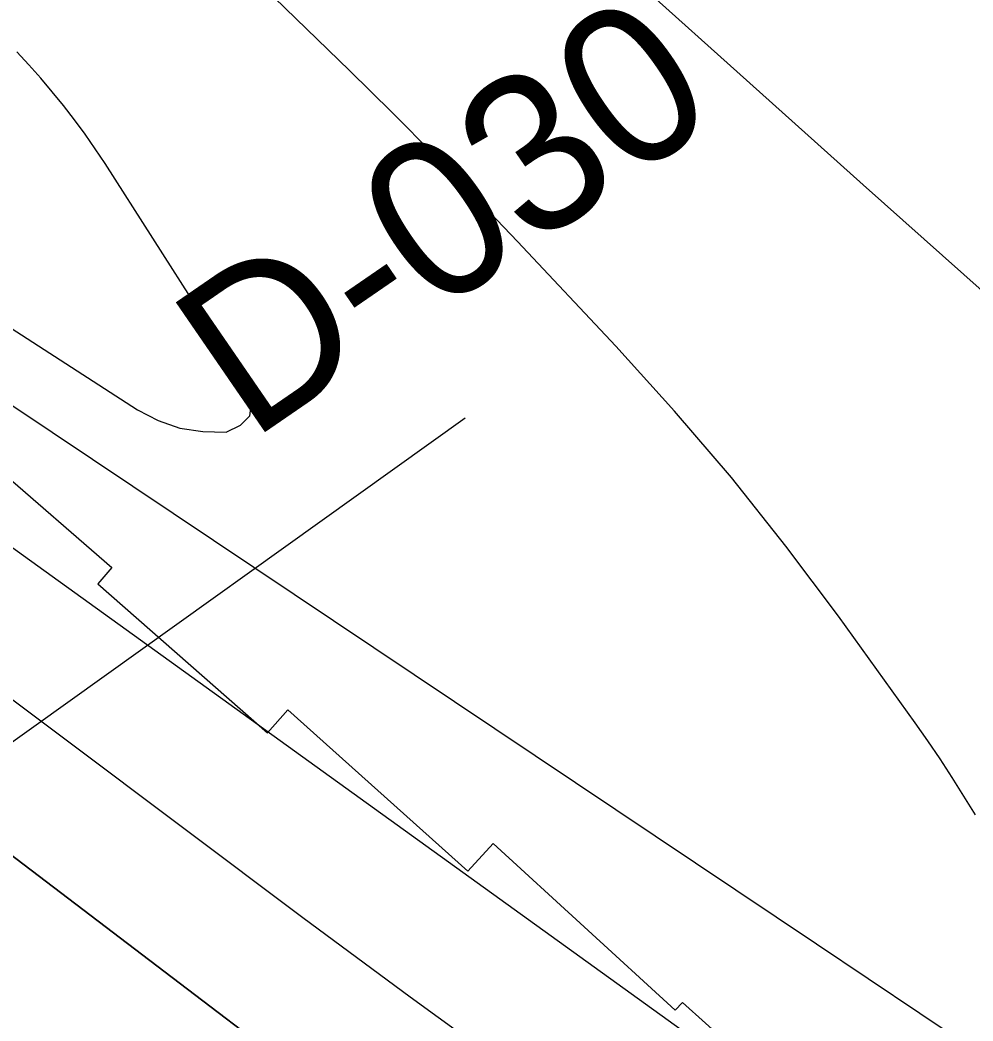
# Model space of a CAD drawing. Extents: x 3297772 to 3335630, y 634068 to 659439.
# Drawn here: x 3315749 to 3316251, y 648735 to 649262 of the extents above; entities that cross this region are included whole.
import ezdxf

# ---------------------------------------------------------------- set-up
doc = ezdxf.new("R2010")
doc.units = 0
for name, color, linetype in [('V-RIVR-EDGE', 7, 'Continuous'), ('V-RIVR-RANG', 7, 'Continuous'), ('V-RIVR-RANG-IDEN', 7, 'Continuous'), ('V-RRAP-RVMT', 7, 'Continuous'), ('V-TOPO-DPTH', 7, 'Continuous'), ('V-TOPO-MAJR', 7, 'Continuous'), ('V-TOPO-MINR', 7, 'Continuous')]:
    doc.layers.add(name, color=color, linetype=linetype)

msp = doc.modelspace()

# ---------------------------------------------------------------- linework, layer by layer
at = {"layer": 'V-RIVR-EDGE'}
msp.add_spline([(3314761.96448585, 649274.130060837), (3314790.411133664, 649247.3746582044), (3314813.7500724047, 649224.652922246), (3314842.1940085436, 649196.8008799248), (3314862.2484515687, 649176.2805583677), (3314886.6804144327, 649152.0939244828), (3314900.1712893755, 649138.1697111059), (3314917.6795609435, 649122.7733686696), (3314932.6299104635, 649107.7489000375), (3314956.322645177, 649080.2741548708), (3314980.0289382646, 649058.2826081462), (3315004.467228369, 649036.654800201), (3315016.497724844, 649023.4652955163), (3315033.989726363, 649001.4891149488), (3315053.679526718, 648981.3352438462), (3315075.9164024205, 648956.4229401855), (3315089.0444424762, 648943.5962703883), (3315090.4957820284, 648939.2060960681), (3315095.228905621, 648931.5178676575), (3315116.0162495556, 648911.7268314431), (3315165.624826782, 648868.8349543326), (3315188.6117773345, 648851.5973207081), (3315212.702598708, 648837.2813479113), (3315236.052384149, 648818.9461707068), (3315259.0321035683, 648798.7841645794), (3315272.165566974, 648788.150774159), (3315288.955399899, 648777.8738913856), (3315298.453283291, 648775.2915642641), (3315308.313097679, 648771.2461469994), (3315320.359864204, 648764.6364804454), (3315332.0365647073, 648756.1999849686), (3315345.5446135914, 648749.2211562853), (3315365.989008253, 648738.5696880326), (3315396.287793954, 648721.6795231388), (3315420.0221076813, 648711.019919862), (3315449.5979352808, 648697.4214818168), (3315476.257525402, 648687.1201939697), (3315490.873964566, 648684.8907589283), (3315496.7209017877, 648684.1452035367), (3315504.0200824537, 648679.3750203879), (3315514.6028549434, 648672.0378762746), (3315516.783479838, 648666.9148010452), (3315520.7710480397, 648653.379635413), (3315526.951895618, 648639.8390464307), (3315536.790016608, 648627.0205116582), (3315542.9907498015, 648621.5219470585), (3315546.6453115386, 648621.1473615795), (3315552.4877293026, 648618.5740733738), (3315560.149744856, 648612.7063466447), (3315568.537430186, 648604.6435327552), (3315578.019947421, 648595.8469140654), (3315592.980239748, 648584.8434576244), (3315611.6005171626, 648575.6586950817), (3315624.381088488, 648570.1438604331), (3315634.973803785, 648566.8277285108), (3315640.814413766, 648563.5233471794), (3315648.4881799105, 648562.4077257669), (3315656.1664655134, 648563.119837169), (3315662.382564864, 648563.8355641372), (3315671.14845124, 648560.889498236), (3315676.254352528, 648556.1247384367), (3315679.170590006, 648552.827588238), (3315684.286434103, 648552.08384063), (3315687.939188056, 648550.9781620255), (3315695.9414412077, 648534.8742276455), (3315725.4024745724, 648474.8513761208), (3315731.9488687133, 648461.3098832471), (3315736.6874156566, 648455.8149342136), (3315746.5345755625, 648446.6518650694), (3315756.7490898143, 648438.218985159), (3315765.491475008, 648425.7687086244), (3315772.760827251, 648408.9354889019), (3315789.524447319, 648388.057755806), (3315803.7229142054, 648364.6275240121), (3315814.279473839, 648346.6895295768), (3315829.9527814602, 648328.3733340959), (3315850.7374137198, 648307.4856581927), (3315869.69160149, 648285.5058620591), (3315901.781060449, 648253.623768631), (3315937.5205616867, 648219.53935691), (3315960.4903382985, 648195.3563385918), (3315980.91213567, 648175.5662062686), (3315989.3142832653, 648173.3521373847), (3316000.626341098, 648165.2820923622), (3316008.6511915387, 648158.3168220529), (3316031.6372382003, 648140.7136418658), (3316054.6259965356, 648124.2071013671), (3316085.2858093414, 648105.4882997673), (3316118.495409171, 648083.1077052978), (3316140.027404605, 648068.7980597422), (3316157.190919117, 648061.8101921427), (3316170.337940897, 648056.6600001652), (3316187.1241582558, 648044.9209311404), (3316195.522690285, 648041.2446760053), (3316205.384312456, 648037.9303518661), (3316215.242319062, 648033.153841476), (3316238.6065667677, 648020.6674092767), (3316243.7142758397, 648016.6337426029), (3316255.0236219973, 648007.4670578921), (3316268.8963135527, 648000.121778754), (3316287.8758102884, 647988.3772863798), (3316303.580754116, 647982.8552205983), (3316316.7295836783, 647978.4361217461), (3316339.3726810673, 647969.9725095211), (3316356.1688412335, 647962.2544526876), (3316375.515692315, 647951.2401495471), (3316396.319306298, 647938.0289514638), (3316428.44401703, 647920.4031739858), (3316474.0659299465, 647891.4120090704), (3316489.396288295, 647882.235381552), (3316507.651923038, 647873.4170694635), (3316517.5081218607, 647867.9094659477), (3316537.95161263, 647856.8924511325), (3316563.5055241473, 647842.9384093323), (3316578.832266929, 647832.2995955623), (3316609.4956953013, 647815.0429802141), (3316632.859039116, 647802.1910014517), (3316646.721787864, 647790.8247101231), (3316669.340480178, 647772.4913407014), (3316682.109300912, 647762.2244007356), (3316696.3484429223, 647755.2437642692), (3316758.7547654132, 647713.7824372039), (3316797.8122063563, 647691.0218339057), (3316819.709748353, 647676.7112844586), (3316836.8633200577, 647665.7024046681), (3316864.97334584, 647650.6453959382), (3316895.638581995, 647634.1198737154), (3316912.4266071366, 647623.1118978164), (3316940.8985639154, 647606.5917989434), (3316996.7485494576, 647574.6509525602), (3317044.5664534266, 647546.751003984), (3317079.24004729, 647525.097887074), (3317111.3620463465, 647506.3754699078), (3317148.228919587, 647484.716929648), (3317188.380288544, 647460.8569749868), (3317213.9224494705, 647442.1508278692), (3317231.4397599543, 647430.4099510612), (3317255.1668425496, 647416.825975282), (3317274.1391081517, 647402.157110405), (3317293.12041267, 647391.1437111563), (3317310.2848310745, 647384.5213901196), (3317333.6526943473, 647373.4971441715), (3317372.7092313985, 647350.3709943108), (3317404.0983295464, 647330.9192918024), (3317490.9800016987, 647282.8175658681), (3317527.8477788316, 647261.5245721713), (3317547.19282213, 647249.779175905), (3317572.3811870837, 647235.8260379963), (3317600.8612788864, 647222.5958581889), (3317628.97220856, 647207.9043960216), (3317656.709456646, 647189.9239186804), (3317738.1043147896, 647140.3735648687), (3317755.2678293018, 647133.3856972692), (3317770.24529557, 647129.3276255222), (3317784.8508880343, 647122.7116317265), (3317816.974694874, 647104.7203076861), (3317840.710816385, 647094.7917975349), (3317860.063994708, 647086.3363203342), (3317887.4420234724, 647070.9155728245), (3317915.1855988, 647055.4939214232), (3317952.066934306, 647039.6841261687), (3317972.883202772, 647031.5905799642), (3318008.2987364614, 647014.3222140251), (3318036.7770204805, 647000.3609410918), (3318074.38221798, 646981.6249655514), (3318112.3484425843, 646961.0603533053), (3318142.645420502, 646943.4390952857), (3318179.164825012, 646929.0923901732), (3318205.0960336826, 646919.8895497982), (3318226.2724253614, 646909.6018203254), (3318257.666946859, 646892.3433971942), (3318275.557035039, 646883.525988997), (3318288.3412219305, 646879.4733405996), (3318295.6503454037, 646878.7241696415), (3318317.193187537, 646868.80108284), (3318334.3449514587, 646857.0611099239), (3318347.8421536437, 646845.6957224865), (3318357.3309981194, 646839.4579297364), (3318416.468191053, 646806.4123086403), (3318459.175674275, 646781.4493870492), (3318477.063954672, 646771.9008857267), (3318502.981604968, 646757.214846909), (3318529.997702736, 646743.2571895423), (3318562.129644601, 646728.5557845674), (3318605.9464219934, 646708.7078031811), (3318643.9280127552, 646694.3574825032), (3318672.780882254, 646684.0507713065), (3318689.950724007, 646679.6217296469), (3318708.95101025, 646676.2848082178), (3318727.2093566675, 646668.5631358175), (3318754.961970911, 646656.7969500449), (3318823.6051822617, 646624.4589208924), (3318845.875501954, 646613.0718400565), (3318855.7326046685, 646607.9297831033), (3318871.057539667, 646596.5598762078), (3318891.868384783, 646586.2730506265), (3318910.492277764, 646578.5504743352), (3318938.61043857, 646566.7833846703), (3318967.100473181, 646557.5742170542), (3318997.781979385, 646547.6285329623), (3319022.2528095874, 646539.1604012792), (3319054.3937903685, 646528.1144619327), (3319074.84360838, 646519.656273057), (3319089.457335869, 646516.3301983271), (3319112.4668837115, 646508.2312287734), (3319131.820965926, 646500.1412981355), (3319166.879991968, 646486.5293017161), (3319188.428257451, 646478.7994942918), (3319196.4693779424, 646478.4140621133), (3319208.5233755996, 646474.7287680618), (3319216.1917183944, 646471.4198672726), (3319227.878361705, 646467.0043839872), (3319243.950659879, 646462.2125074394), (3319256.730327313, 646456.3321262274), (3319262.1972557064, 646449.7387297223), (3319272.419904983, 646444.5957688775), (3319289.2196807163, 646438.3398982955), (3319307.111576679, 646430.2535832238), (3319322.0754845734, 646420.7123130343), (3319337.3995156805, 646408.9768595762), (3319358.2013218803, 646395.0345683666), (3319379.006743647, 646382.5544634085), (3319389.601266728, 646379.969424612), (3319400.558624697, 646376.2868422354), (3319407.489547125, 646370.4209232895), (3319419.8991485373, 646362.7137131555), (3319436.3297621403, 646354.9965602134), (3319463.3530910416, 646343.9632753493), (3319503.523441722, 646327.7797985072), (3319544.4375400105, 646316.712165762), (3319579.5065088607, 646307.1211815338), (3319606.1724262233, 646299.3787196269), (3319635.0298151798, 646290.8997412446), (3319681.429823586, 646280.9151898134), (3319730.750588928, 646269.4612209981), (3319772.7667502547, 646260.5841559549), (3319801.26491989, 646254.6649074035), (3319808.941397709, 646254.6459256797), (3319821.727392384, 646251.3243704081), (3319836.341119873, 646247.998295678), (3319850.9575590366, 646245.7688606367), (3319868.1373435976, 646245.3608311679), (3319890.79399936, 646242.3804173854), (3319906.8672014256, 646237.9540874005), (3319922.2056947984, 646232.0673789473), (3319930.976100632, 646230.9490458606), (3319937.924197, 646232.0285116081), (3319943.771134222, 646231.2829562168), (3319960.570909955, 646225.0270856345), (3319978.8373913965, 646220.5953323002), (3319994.548662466, 646217.6320924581), (3320020.119747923, 646210.6234353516), (3320049.7091338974, 646202.5081957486), (3320078.207303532, 646196.5889471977), (3320106.709088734, 646192.1318848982), (3320126.8042068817, 646188.0611586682), (3320144.340499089, 646183.9967596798), (3320162.9689115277, 646178.1019162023), (3320179.773206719, 646173.6737784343), (3320196.5874447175, 646173.2666528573), (3320205.3560427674, 646171.4172266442), (3320223.256073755, 646166.6208306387), (3320274.7547523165, 646148.9471469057), (3320298.8618437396, 646141.2110122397), (3320341.5964437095, 646127.2144875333), (3320376.2953465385, 646115.7966743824), (3320397.4780654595, 646108.0677708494), (3320422.6772771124, 646098.5011916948), (3320444.9512123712, 646088.5762971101), (3320487.3048996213, 646068.3663847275), (3320513.953643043, 646053.6785381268), (3320559.9438141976, 646025.7831090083), (3320596.072363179, 646001.2020040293), (3320629.6493173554, 645979.5515987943), (3320649.715510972, 645963.7833825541), (3320673.076143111, 645949.8347641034), (3320682.9260146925, 645941.7683346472), (3320711.0224820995, 645921.228127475)], degree=3, dxfattribs=at)
at = {"layer": 'V-RIVR-RANG'}
msp.add_line((3315168.9373, 648470.6945999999), (3315983.3063, 649052.7634), dxfattribs=at)
at = {"layer": 'V-RRAP-RVMT'}
for p, q in [((3315718.975000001, 649041.638999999), (3315797.074000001, 648973.9999999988)), ((3315797.074000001, 648973.9999999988), (3315789.639000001, 648965.3119999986)), ((3315789.639000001, 648965.3119999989), (3315878.998000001, 648886.8479999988)), ((3315878.998000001, 648886.8479999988), (3315889.882000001, 648898.883999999)), ((3315889.882000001, 648898.883999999), (3315984.602000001, 648813.9389999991)), ((3315984.602000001, 648813.9389999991), (3315998.032000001, 648828.633999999)), ((3315998.032000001, 648828.633999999), (3316093.977000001, 648740.7729999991)), ((3316093.977000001, 648740.7729999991), (3316097.811000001, 648744.7669999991)), ((3316097.811000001, 648744.7669999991), (3316184.672000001, 648667.0719999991))]:
    msp.add_line(p, q, dxfattribs=at)
at = {"layer": 'V-TOPO-DPTH'}
msp.add_lwpolyline([(3316694.212206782, 648100.8697677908), (3316227.465456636, 648453.6087144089), (3316210.655286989, 648466.3401928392), (3316193.862750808, 648479.0948373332), (3316177.0966648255, 648491.8842309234), (3316160.348212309, 648504.6967905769), (3316072.304282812, 648572.1949976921), (3316011.5187272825, 648618.7368822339), (3315950.695353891, 648665.2292290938), (3315889.8152537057, 648711.6472694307), (3315828.8973356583, 648758.0157720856), (3315515.9231294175, 648995.9386919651), (3315506.365777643, 649003.3217366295), (3315496.886457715, 649010.8021051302), (3315487.5241855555, 649018.4284593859), (3315478.239945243, 649026.1521374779), (3315393.4318056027, 649097.8242877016), (3315342.160942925, 649141.8595375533), (3315291.3683199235, 649186.4310890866), (3315241.293056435, 649231.8070931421), (3315191.6960326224, 649277.7193988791), (3314843.588715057, 649605.1589069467)], dxfattribs=at)
msp.add_lwpolyline([(3316694.212206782, 648100.8697677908), (3316227.465456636, 648453.6087144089), (3316210.655286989, 648466.3401928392), (3316193.862750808, 648479.0948373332), (3316177.0966648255, 648491.8842309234), (3316160.348212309, 648504.6967905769), (3316072.304282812, 648572.1949976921), (3316011.5187272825, 648618.7368822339), (3315950.695353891, 648665.2292290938), (3315889.8152537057, 648711.6472694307), (3315828.8973356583, 648758.0157720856), (3315515.9231294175, 648995.9386919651), (3315506.365777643, 649003.3217366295), (3315496.886457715, 649010.8021051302), (3315487.5241855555, 649018.4284593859), (3315478.239945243, 649026.1521374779), (3315393.4318056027, 649097.8242877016), (3315342.160942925, 649141.8595375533), (3315291.3683199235, 649186.4310890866), (3315241.293056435, 649231.8070931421), (3315191.6960326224, 649277.7193988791), (3314843.588715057, 649605.1589069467)], dxfattribs=at)
at = {"layer": 'V-TOPO-MAJR'}
msp.add_lwpolyline([(3316267.61129617, 648529.116324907), (3316243.0283638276, 648545.7648245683), (3316218.4863806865, 648562.473629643), (3316193.9716970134, 648579.2226383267), (3316126.706809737, 648625.3008128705), (3316068.8433375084, 648665.4861761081), (3316011.330638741, 648706.1608387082), (3315954.3441001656, 648747.5694503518), (3315897.7083350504, 648789.467361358), (3315581.8214128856, 649026.3017859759), (3315557.816398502, 649044.6874408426), (3315534.070785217, 649063.3954822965), (3315510.71427358, 649082.5871036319), (3315487.617163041, 649102.1011115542), (3315180.321302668, 649367.180555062), (3315126.9292908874, 649413.5590900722), (3315073.752114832, 649460.1809727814), (3315020.897192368, 649507.1678770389), (3314968.257105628, 649554.3981289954), (3314911.805394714, 649605.4001612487)], dxfattribs=at)
at = {"layer": 'V-TOPO-MINR'}
for points in [[(3314904.736627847, 649686.5692965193), (3314999.616992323, 649608.840356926), (3315051.297045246, 649567.1281739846), (3315103.373763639, 649525.9249142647), (3315156.0454802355, 649485.4850393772), (3315209.1138623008, 649445.5540877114), (3315563.3568097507, 649183.02790166), (3315581.8834333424, 649169.5045909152), (3315600.537478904, 649156.1621812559), (3315619.382657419, 649143.0911232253), (3315638.3552579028, 649130.2009662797), (3316168.376862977, 648775.6782019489), (3316195.619634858, 648757.4294939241), (3316222.846045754, 648739.1564437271), (3316250.0479151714, 648720.8468802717), (3316277.2334236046, 648702.5129746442)], [(3316260.964309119, 648612.3429965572), (3316240.5885288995, 648626.991284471), (3315696.227431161, 649018.9955015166), (3315675.9332700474, 649033.604625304), (3315655.635907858, 649048.2092987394), (3315635.333744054, 649062.8072966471), (3315615.028379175, 649077.4008442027), (3315577.2243791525, 649104.5613058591), (3315575.822721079, 649105.5768444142), (3315574.4265390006, 649106.5997946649), (3315571.6560788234, 649108.6753419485), (3315569.4240016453, 649110.3708572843), (3315568.6432676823, 649110.9767713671), (3315564.9181916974, 649113.9668221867), (3315562.930654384, 649115.5692378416), (3315560.9471459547, 649117.1766061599), (3315558.9696808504, 649118.7914034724), (3315556.996244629, 649120.4111534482), (3314908.348223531, 649654.8454653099)], [(3314843.588715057, 649605.1589069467), (3315191.6960326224, 649277.7193988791), (3315241.293056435, 649231.8070931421), (3315291.3683199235, 649186.4310890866), (3315342.160942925, 649141.8595375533), (3315393.4318056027, 649097.8242877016), (3315478.239945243, 649026.1521374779), (3315487.5241855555, 649018.4284593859), (3315496.886457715, 649010.8021051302), (3315506.365777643, 649003.3217366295), (3315515.9231294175, 648995.9386919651), (3315828.8973356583, 648758.0157720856), (3315889.8152537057, 648711.6472694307), (3315950.695353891, 648665.2292290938), (3316011.5187272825, 648618.7368822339), (3316072.304282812, 648572.1949976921), (3316160.348212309, 648504.6967905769), (3316177.0966648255, 648491.8842309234), (3316193.862750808, 648479.0948373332), (3316210.655286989, 648466.3401928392), (3316227.465456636, 648453.6087144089), (3316694.212206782, 648100.8697677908)], [(3316073.7803744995, 649282.741510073), (3316133.3514687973, 649229.0646949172), (3316193.095489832, 649175.5788681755), (3316308.862031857, 649072.4403718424)], [(3316252.1379593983, 648843.6351192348), (3316246.000676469, 648853.475770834), (3316239.900487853, 648863.3439279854), (3316233.6378776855, 648873.10496807), (3316227.13163519, 648882.7053325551), (3316220.4629711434, 648892.1985799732), (3316179.9892898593, 648948.3006962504), (3316152.2703012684, 648985.1943921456), (3316123.632523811, 649021.3305183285), (3316093.616563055, 649056.3302899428), (3316062.6818134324, 649090.5724918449), (3316010.897111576, 649145.7069951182), (3315989.1075374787, 649168.5847064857), (3315967.1088952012, 649191.2567133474), (3315944.7966506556, 649213.6201634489), (3315922.275337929, 649235.7779090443), (3315899.6128788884, 649257.7974375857), (3315876.971386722, 649279.8384734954)], [(3315630.414013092, 649173.2227846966), (3315810.492044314, 649057.091771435), (3315821.514386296, 649051.4525226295), (3315832.924286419, 649047.3553399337), (3315844.9155237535, 649045.5712564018), (3315857.294319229, 649045.3292389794), (3315864.8631366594, 649048.8950256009), (3315869.7722389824, 649053.7802272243), (3315870.691768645, 649060.6445513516), (3315868.9515832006, 649068.8282904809), (3315793.4714836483, 649186.7265037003), (3315788.2777776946, 649194.5635135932), (3315782.9232993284, 649202.2852375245), (3315777.327662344, 649209.8340325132), (3315771.5712529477, 649217.2675415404), (3315765.6105851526, 649224.5421498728), (3315759.5388580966, 649231.7205653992), (3315753.3005421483, 649238.7546917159), (3315746.951166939, 649245.6926252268)]]:
    msp.add_lwpolyline(points, dxfattribs=at)

# ---------------------------------------------------------------- texts
at = {"layer": 'V-RIVR-RANG-IDEN'}
msp.add_text('D-030', height=82.99999800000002, rotation=34.507960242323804, dxfattribs=at).set_placement((3315870.258, 649040.078))

doc.saveas('drawing.dxf')
